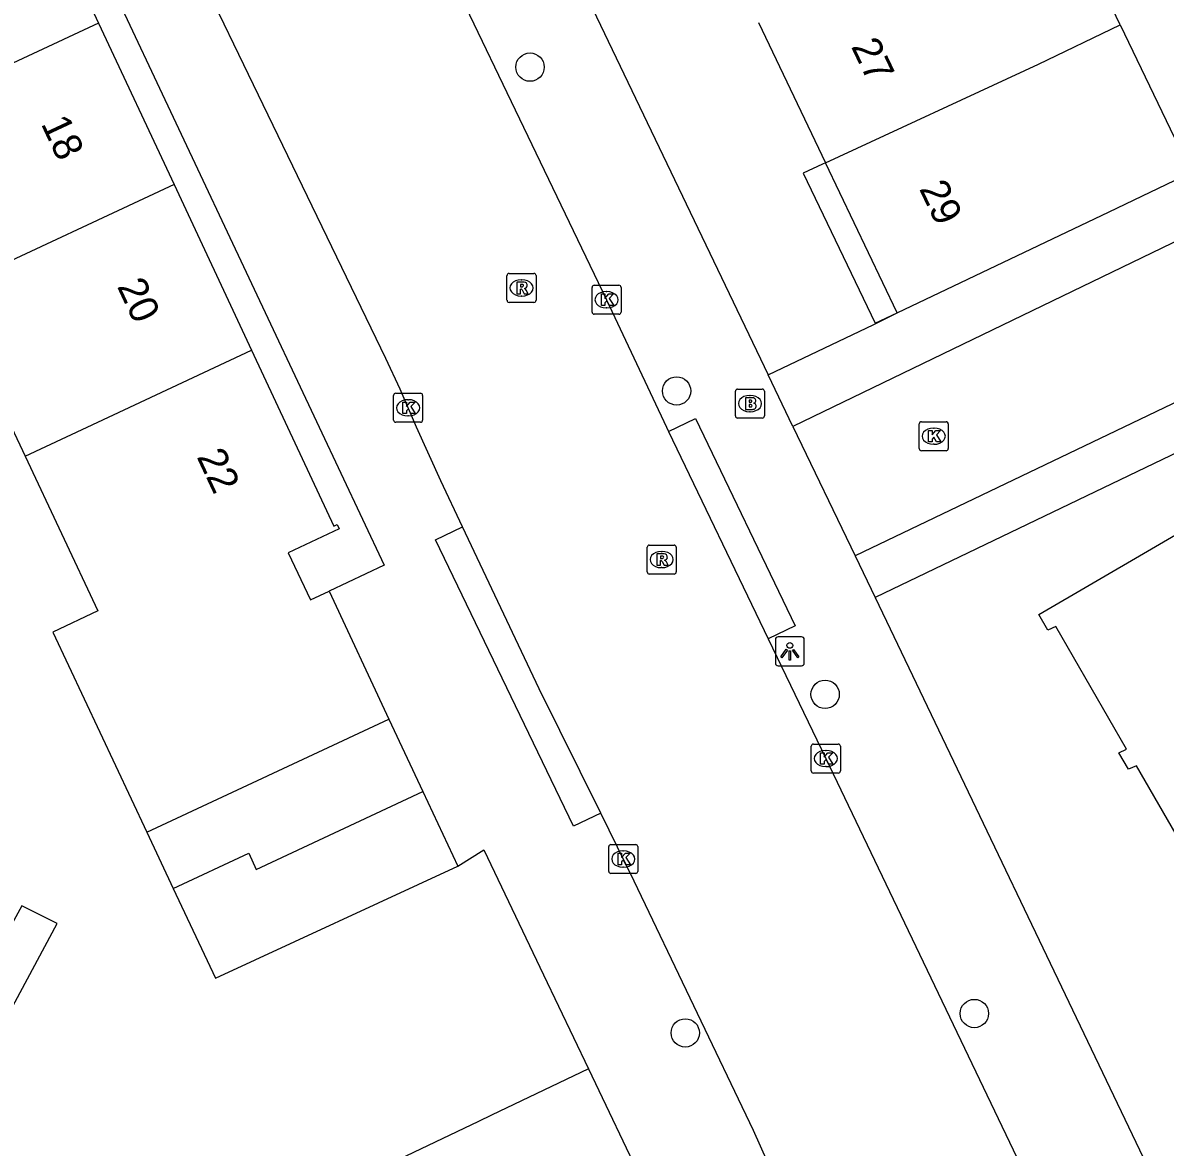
# Model space of a CAD drawing. Extents: x 158352 to 159489, y 383828 to 384597.
# Drawn here: x 159093.28 to 159132.68, y 383975.15 to 384013.95 of the extents above; entities that cross this region are included whole.
import ezdxf

# ---------------------------------------------------------------- set-up
doc = ezdxf.new("R2010")
doc.units = 0
for name, color, linetype in [('IMGEO_Boom', 7, 'Continuous'), ('IMGEO_Brandkraan', 7, 'Continuous'), ('IMGEO_Kolk', 7, 'Continuous'), ('IMGEO_Lichtpunt', 7, 'Continuous'), ('IMGEO_Muur', 7, 'Continuous'), ('IMGEO_Pand', 7, 'Continuous'), ('IMGEO_Pand_nummerreeks', 7, 'Continuous'), ('IMGEO_Pand_overbouw', 7, 'Continuous'), ('IMGEO_Rijbaan_lokaal_gesloten', 7, 'Continuous'), ('IMGEO_Rijbaan_lokaal_open', 7, 'Continuous'), ('IMGEO_Rioolput', 7, 'Continuous'), ('IMGEO_Voetpad_open', 7, 'Continuous')]:
    doc.layers.add(name, color=color, linetype=linetype)

msp = doc.modelspace()

# ---------------------------------------------------------------- linework, layer by layer
at = {"layer": 'IMGEO_Boom'}
for centre in [(159110.772, 384012.418), (159115.826, 384001.245), (159120.949, 383990.777), (159126.097, 383979.764), (159116.125, 383979.095)]:
    msp.add_circle(centre, 0.489, dxfattribs=at)
at = {"layer": 'IMGEO_Brandkraan'}
for p, q in [((159117.856, 384000.383), (159117.856, 384001.235)), ((159117.931, 384001.309), (159118.783, 384001.309)), ((159118.344, 384001.089), (159118.369, 384001.089)), ((159118.857, 384001.235), (159118.857, 384000.383)), ((159118.783, 384000.309), (159117.931, 384000.309)), ((159118.367, 384000.529), (159118.342, 384000.529))]:
    msp.add_line(p, q, dxfattribs=at)
for points in [[(159117.856, 384000.383), (159117.856, 384001.235)], [(159117.931, 384001.309), (159118.783, 384001.309)], [(159118.204, 384001.009), (159118.204, 384000.609), (159118.417, 384000.609)], [(159118.435, 384001.009), (159118.204, 384001.009)], [(159118.857, 384001.235), (159118.857, 384000.383)], [(159118.383, 384000.928), (159118.329, 384000.928), (159118.329, 384000.852)], [(159118.329, 384000.852), (159118.382, 384000.852)], [(159118.391, 384000.776), (159118.329, 384000.776), (159118.329, 384000.695)], [(159118.329, 384000.695), (159118.391, 384000.695)], [(159118.783, 384000.309), (159117.931, 384000.309)]]:
    msp.add_lwpolyline(points, dxfattribs=at)
for centre, radius, start, end in [((159117.933, 384001.233), 0.0765, 91.552, 178.448), ((159117.933, 384001.233), 0.0765, 91.552, 178.448), ((159118.439, 384000.864), 0.145, 59.4692, 91.5367), ((159118.464, 384000.911), 0.0922, 285.5137, 58.1501), ((159118.781, 384001.233), 0.0765, 1.552, 88.448), ((159118.781, 384001.233), 0.0765, 1.552, 88.448), ((159118.384, 384000.89), 0.0379, 267.8285, 90.9355), ((159118.392, 384000.735), 0.0404, 269.8759, 90.5077), ((159118.423, 384000.86), 0.251, 268.6676, 293.5347), ((159118.469, 384000.719), 0.105, 301.3115, 78.989), ((159117.933, 384000.385), 0.0765, 181.552, 268.448), ((159117.933, 384000.385), 0.0765, 181.552, 268.448), ((159118.781, 384000.385), 0.0765, 271.552, 358.448), ((159118.781, 384000.385), 0.0765, 271.552, 358.448)]:
    msp.add_arc(centre, radius, start, end, dxfattribs=at)
for centre, major_axis, ratio, start_param, end_param in [((159118.343, 384000.809), (-0.387, 0.002), 0.722429, 4.712389, 7.853982), ((159118.368, 384000.809), (-0.39, 0.002), 0.717154, 1.570796, 4.712389)]:
    msp.add_ellipse(centre, major_axis=major_axis, ratio=ratio, start_param=start_param, end_param=end_param, dxfattribs=at)
at = {"layer": 'IMGEO_Kolk'}
for p, q in [((159112.912, 384003.965), (159112.912, 384004.817)), ((159112.987, 384004.891), (159113.839, 384004.891)), ((159113.4, 384004.671), (159113.425, 384004.671)), ((159113.913, 384004.817), (159113.913, 384003.965)), ((159113.839, 384003.891), (159112.987, 384003.891)), ((159113.423, 384004.111), (159113.398, 384004.111)), ((159106.067, 384000.237), (159106.067, 384001.089)), ((159106.142, 384001.163), (159106.994, 384001.163)), ((159107.068, 384001.089), (159107.068, 384000.237)), ((159106.555, 384000.943), (159106.58, 384000.943)), ((159106.578, 384000.383), (159106.553, 384000.383)), ((159106.994, 384000.163), (159106.142, 384000.163)), ((159124.194, 383999.258), (159124.194, 384000.11)), ((159124.269, 384000.184), (159125.121, 384000.184)), ((159124.682, 383999.964), (159124.707, 383999.964)), ((159125.195, 384000.11), (159125.195, 383999.258)), ((159125.121, 383999.184), (159124.269, 383999.184)), ((159124.705, 383999.404), (159124.68, 383999.404)), ((159120.473, 383988.136), (159120.473, 383988.988)), ((159120.548, 383989.062), (159121.4, 383989.062)), ((159120.961, 383988.842), (159120.986, 383988.842)), ((159121.474, 383988.988), (159121.474, 383988.136)), ((159121.4, 383988.062), (159120.548, 383988.062)), ((159120.984, 383988.282), (159120.959, 383988.282)), ((159113.488, 383984.669), (159113.488, 383985.521)), ((159113.563, 383985.595), (159114.415, 383985.595)), ((159113.976, 383985.375), (159114.001, 383985.375)), ((159114.489, 383985.521), (159114.489, 383984.669)), ((159114.415, 383984.595), (159113.563, 383984.595)), ((159113.999, 383984.815), (159113.974, 383984.815))]:
    msp.add_line(p, q, dxfattribs=at)
for points in [[(159112.912, 384003.965), (159112.912, 384004.817)], [(159112.987, 384004.891), (159113.839, 384004.891)], [(159113.233, 384004.591), (159113.356, 384004.591), (159113.356, 384004.44), (159113.486, 384004.591), (159113.65, 384004.591), (159113.504, 384004.44), (159113.657, 384004.191), (159113.505, 384004.191), (159113.42, 384004.355), (159113.356, 384004.288), (159113.356, 384004.191), (159113.233, 384004.191), (159113.233, 384004.591)], [(159113.913, 384004.817), (159113.913, 384003.965)], [(159113.839, 384003.891), (159112.987, 384003.891)], [(159106.067, 384000.237), (159106.067, 384001.089)], [(159106.142, 384001.163), (159106.994, 384001.163)], [(159107.068, 384001.089), (159107.068, 384000.237)], [(159106.388, 384000.863), (159106.511, 384000.863), (159106.511, 384000.712), (159106.641, 384000.863), (159106.805, 384000.863), (159106.659, 384000.712), (159106.812, 384000.463), (159106.66, 384000.463), (159106.575, 384000.627), (159106.511, 384000.56), (159106.511, 384000.463), (159106.388, 384000.463), (159106.388, 384000.863)], [(159106.994, 384000.163), (159106.142, 384000.163)], [(159124.194, 383999.258), (159124.194, 384000.11)], [(159124.269, 384000.184), (159125.121, 384000.184)], [(159124.515, 383999.884), (159124.638, 383999.884), (159124.638, 383999.733), (159124.768, 383999.884), (159124.932, 383999.884), (159124.786, 383999.733), (159124.939, 383999.484), (159124.787, 383999.484), (159124.702, 383999.648), (159124.638, 383999.581), (159124.638, 383999.484), (159124.515, 383999.484), (159124.515, 383999.884)], [(159125.195, 384000.11), (159125.195, 383999.258)], [(159125.121, 383999.184), (159124.269, 383999.184)], [(159120.473, 383988.136), (159120.473, 383988.988)], [(159120.548, 383989.062), (159121.4, 383989.062)], [(159121.474, 383988.988), (159121.474, 383988.136)], [(159120.794, 383988.762), (159120.917, 383988.762), (159120.917, 383988.611), (159121.047, 383988.762), (159121.211, 383988.762), (159121.065, 383988.611), (159121.218, 383988.362), (159121.066, 383988.362), (159120.981, 383988.526), (159120.917, 383988.459), (159120.917, 383988.362), (159120.794, 383988.362), (159120.794, 383988.762)], [(159121.4, 383988.062), (159120.548, 383988.062)], [(159113.488, 383984.669), (159113.488, 383985.521)], [(159113.563, 383985.595), (159114.415, 383985.595)], [(159113.809, 383985.295), (159113.932, 383985.295), (159113.932, 383985.144), (159114.062, 383985.295), (159114.226, 383985.295), (159114.08, 383985.144), (159114.233, 383984.895), (159114.081, 383984.895), (159113.996, 383985.059), (159113.932, 383984.992), (159113.932, 383984.895), (159113.809, 383984.895), (159113.809, 383985.295)], [(159114.489, 383985.521), (159114.489, 383984.669)], [(159114.415, 383984.595), (159113.563, 383984.595)]]:
    msp.add_lwpolyline(points, dxfattribs=at)
for centre, start, end in [((159112.989, 384004.815), 91.552, 178.448), ((159112.989, 384004.815), 91.552, 178.448), ((159113.837, 384004.815), 1.552, 88.448), ((159113.837, 384004.815), 1.552, 88.448), ((159112.989, 384003.967), 181.552, 268.448), ((159112.989, 384003.967), 181.552, 268.448), ((159113.837, 384003.967), 271.552, 358.448), ((159113.837, 384003.967), 271.552, 358.448), ((159106.144, 384001.087), 91.552, 178.448), ((159106.144, 384001.087), 91.552, 178.448), ((159106.992, 384001.087), 1.552, 88.448), ((159106.992, 384001.087), 1.552, 88.448), ((159106.144, 384000.239), 181.552, 268.448), ((159106.144, 384000.239), 181.552, 268.448), ((159106.992, 384000.239), 271.552, 358.448), ((159106.992, 384000.239), 271.552, 358.448), ((159124.271, 384000.108), 91.552, 178.448), ((159124.271, 384000.108), 91.552, 178.448), ((159125.119, 384000.108), 1.552, 88.448), ((159125.119, 384000.108), 1.552, 88.448), ((159124.271, 383999.26), 181.552, 268.448), ((159124.271, 383999.26), 181.552, 268.448), ((159125.119, 383999.26), 271.552, 358.448), ((159125.119, 383999.26), 271.552, 358.448), ((159120.55, 383988.986), 91.552, 178.448), ((159120.55, 383988.986), 91.552, 178.448), ((159121.398, 383988.986), 1.552, 88.448), ((159121.398, 383988.986), 1.552, 88.448), ((159120.55, 383988.138), 181.552, 268.448), ((159120.55, 383988.138), 181.552, 268.448), ((159121.398, 383988.138), 271.552, 358.448), ((159121.398, 383988.138), 271.552, 358.448), ((159113.565, 383985.519), 91.552, 178.448), ((159113.565, 383985.519), 91.552, 178.448), ((159114.413, 383985.519), 1.552, 88.448), ((159114.413, 383985.519), 1.552, 88.448), ((159113.565, 383984.671), 181.552, 268.448), ((159113.565, 383984.671), 181.552, 268.448), ((159114.413, 383984.671), 271.552, 358.448), ((159114.413, 383984.671), 271.552, 358.448)]:
    msp.add_arc(centre, 0.0765, start, end, dxfattribs=at)
for centre, major_axis, ratio, start_param, end_param in [((159113.399, 384004.391), (-0.387, 0.002), 0.722429, 4.712389, 7.853982), ((159113.424, 384004.391), (-0.39, 0.002), 0.717154, 1.570796, 4.712389), ((159106.554, 384000.663), (-0.387, 0.002), 0.722429, 4.712389, 7.853982), ((159106.579, 384000.663), (-0.39, 0.002), 0.717154, 1.570796, 4.712389), ((159124.681, 383999.684), (-0.387, 0.002), 0.722429, 4.712389, 7.853982), ((159124.706, 383999.684), (-0.39, 0.002), 0.717154, 1.570796, 4.712389), ((159120.96, 383988.562), (-0.387, 0.002), 0.722429, 4.712389, 7.853982), ((159120.985, 383988.562), (-0.39, 0.002), 0.717154, 1.570796, 4.712389), ((159113.975, 383985.095), (-0.387, 0.002), 0.722429, 4.712389, 7.853982), ((159114, 383985.095), (-0.39, 0.002), 0.717154, 1.570796, 4.712389)]:
    msp.add_ellipse(centre, major_axis=major_axis, ratio=ratio, start_param=start_param, end_param=end_param, dxfattribs=at)
at = {"layer": 'IMGEO_Lichtpunt'}
for p, q in [((159120.136, 383992.761), (159119.328, 383992.761)), ((159120.136, 383992.761), (159119.328, 383992.761)), ((159119.234, 383992.666), (159119.234, 383991.859)), ((159119.234, 383992.666), (159119.234, 383991.859)), ((159120.23, 383991.859), (159120.23, 383992.666)), ((159120.23, 383991.859), (159120.23, 383992.666)), ((159119.328, 383991.765), (159120.136, 383991.765)), ((159119.328, 383991.765), (159120.136, 383991.765))]:
    msp.add_line(p, q, dxfattribs=at)
for points in [[(159119.608, 383992.33), (159119.647, 383992.302), (159119.459, 383992.04), (159119.421, 383992.067), (159119.608, 383992.33)], [(159119.82, 383992.302), (159119.858, 383992.329), (159120.045, 383992.067), (159120.006, 383992.039), (159119.82, 383992.302)], [(159119.71, 383992.282), (159119.757, 383992.282), (159119.757, 383991.96), (159119.71, 383991.96), (159119.71, 383992.282)]]:
    msp.add_lwpolyline(points, dxfattribs=at)
msp.add_circle((159119.733, 383992.464), 0.0994, dxfattribs=at)
for centre, start, end in [((159119.328, 383992.666), 90, 180), ((159119.328, 383992.666), 90, 180), ((159120.136, 383992.666), 0, 90), ((159120.136, 383992.666), 0, 90), ((159119.328, 383991.859), 180, 270), ((159119.328, 383991.859), 180, 270), ((159120.136, 383991.859), 270, 0), ((159120.136, 383991.859), 270, 360)]:
    msp.add_arc(centre, 0.0946, start, end, dxfattribs=at)
at = {"layer": 'IMGEO_Muur'}
msp.add_lwpolyline([(159108.284, 383984.848), (159109.173, 383985.415), (159111.239, 383981.094)], dxfattribs=at)
at = {"layer": 'IMGEO_Pand'}
for points in [[(159093.2, 384019.698), (159095.893, 384013.937)], [(159131.122, 384013.88), (159129.045, 384018.225), (159126.223, 384016.876), (159125.974, 384017.397)], [(159095.893, 384013.937), (159088.57, 384010.515), (159088.063, 384010.271)], [(159095.893, 384013.937), (159098.497, 384008.367)], [(159118.646, 384013.955), (159120.96, 384009.116)], [(159120.96, 384009.116), (159128.303, 384012.524), (159131.122, 384013.88)], [(159131.122, 384013.88), (159133.572, 384008.786)], [(159123.436, 384003.94), (159120.96, 384009.116)], [(159123.436, 384003.94), (159130.74, 384007.424), (159133.572, 384008.786)], [(159098.497, 384008.367), (159091.258, 384004.984), (159090.681, 384004.7)], [(159098.497, 384008.367), (159101.169, 384002.651)], [(159090.681, 384004.7), (159092.889, 384000), (159093.359, 383999)], [(159093.359, 383999), (159095.496, 384000), (159101.169, 384002.651)], [(159101.169, 384002.651), (159102.408, 384000), (159104.007, 383996.579), (159104.119, 383996.631), (159104.187, 383996.487), (159102.431, 383995.664), (159103.195, 383994.033), (159103.84, 383994.336)], [(159093.359, 383999), (159095.87, 383993.654), (159094.312, 383992.924), (159097.554, 383986.02)], [(159137.336, 383978.532), (159131.683, 383988.314), (159131.409, 383988.197), (159131.08, 383988.757), (159131.342, 383988.889), (159128.902, 383993.116), (159128.631, 383992.99), (159128.32, 383993.529), (159135.953, 383997.977)], [(159103.84, 383994.336), (159105.907, 383989.923)], [(159097.554, 383986.02), (159105.907, 383989.923)], [(159105.907, 383989.923), (159107.077, 383987.424)], [(159098.467, 383984.077), (159101.068, 383985.293), (159101.329, 383984.735), (159107.077, 383987.424)], [(159107.077, 383987.424), (159108.284, 383984.848)], [(159097.554, 383986.02), (159098.467, 383984.077)], [(159098.467, 383984.077), (159099.919, 383980.984), (159108.284, 383984.848)], [(159112.786, 383977.856), (159109.448, 383976.261), (159108.99, 383976.042), (159102.775, 383973.072), (159102.861, 383972.905), (159103.174, 383972.291), (159104.342, 383969.997)], [(159112.786, 383977.856), (159114.689, 383973.875)]]:
    msp.add_lwpolyline(points, dxfattribs=at)
at = {"layer": 'IMGEO_Pand_overbouw'}
msp.add_lwpolyline([(159120.197, 384008.762), (159122.676, 384003.578), (159123.436, 384003.94), (159120.96, 384009.116), (159120.859, 384009.069)], close=True, dxfattribs=at)
at = {"layer": 'IMGEO_Rijbaan_lokaal_gesloten'}
for points in [[(159095.918, 384040.821), (159105.396, 384021.074), (159113.408, 384004.39), (159115.473, 384000), (159115.546, 383999.845)], [(159108.445, 383996.555), (159107.692, 383998.149), (159106.856, 384000), (159106.293, 384001.308), (159105.793, 384002.367), (159094.975, 384024.761), (159092.289, 384029.829)], [(159115.546, 383999.845), (159118.981, 383992.691)], [(159113.209, 383986.675), (159111.083, 383990.972), (159108.445, 383996.555)], [(159118.981, 383992.691), (159120.969, 383988.562), (159128.468, 383972.902), (159129.819, 383969.992)], [(159122.664, 383966.557), (159121.805, 383968.367), (159121.286, 383969.447), (159118.479, 383975.731), (159114.367, 383984.335), (159113.209, 383986.675)]]:
    msp.add_lwpolyline(points, dxfattribs=at)
at = {"layer": 'IMGEO_Rijbaan_lokaal_open'}
for points in [[(159159.311, 384013.456), (159131.25, 384000), (159121.98, 383995.555)], [(159139.312, 384011.539), (159140.13, 384009.826), (159119.833, 384000.022)], [(159119.833, 384000.022), (159121.98, 383995.555)]]:
    msp.add_lwpolyline(points, dxfattribs=at)
at = {"layer": 'IMGEO_Rioolput'}
for p, q in [((159109.977, 384004.374), (159109.977, 384005.226)), ((159110.052, 384005.3), (159110.904, 384005.3)), ((159110.465, 384005.08), (159110.49, 384005.08)), ((159110.978, 384005.226), (159110.978, 384004.374)), ((159110.904, 384004.3), (159110.052, 384004.3)), ((159110.488, 384004.52), (159110.463, 384004.52)), ((159114.886, 383995.928), (159115.738, 383995.928)), ((159114.811, 383995.002), (159114.811, 383995.854)), ((159115.299, 383995.708), (159115.324, 383995.708)), ((159115.812, 383995.854), (159115.812, 383995.002)), ((159115.322, 383995.148), (159115.297, 383995.148)), ((159115.738, 383994.928), (159114.886, 383994.928))]:
    msp.add_line(p, q, dxfattribs=at)
for points in [[(159109.977, 384004.374), (159109.977, 384005.226)], [(159110.052, 384005.3), (159110.904, 384005.3)], [(159110.566, 384004.998), (159110.314, 384005), (159110.314, 384004.6)], [(159110.978, 384005.226), (159110.978, 384004.374)], [(159110.314, 384004.6), (159110.438, 384004.6), (159110.438, 384004.762), (159110.449, 384004.762)], [(159110.492, 384004.919), (159110.438, 384004.919), (159110.438, 384004.838)], [(159110.438, 384004.838), (159110.49, 384004.838)], [(159110.496, 384004.733), (159110.567, 384004.6), (159110.707, 384004.6), (159110.642, 384004.726)], [(159110.904, 384004.3), (159110.052, 384004.3)], [(159114.886, 383995.928), (159115.738, 383995.928)], [(159114.811, 383995.002), (159114.811, 383995.854)], [(159115.4, 383995.626), (159115.148, 383995.628), (159115.148, 383995.228)], [(159115.326, 383995.547), (159115.272, 383995.547), (159115.272, 383995.466)], [(159115.812, 383995.854), (159115.812, 383995.002)], [(159115.148, 383995.228), (159115.272, 383995.228), (159115.272, 383995.39), (159115.283, 383995.39)], [(159115.272, 383995.466), (159115.324, 383995.466)], [(159115.33, 383995.361), (159115.401, 383995.228), (159115.541, 383995.228), (159115.476, 383995.354)], [(159115.738, 383994.928), (159114.886, 383994.928)]]:
    msp.add_lwpolyline(points, dxfattribs=at)
for centre, radius, start, end in [((159110.054, 384005.224), 0.0765, 91.552, 178.448), ((159110.054, 384005.224), 0.0765, 91.552, 178.448), ((159110.565, 384004.888), 0.109, 350.3612, 89.416), ((159110.902, 384005.224), 0.0765, 1.552, 88.448), ((159110.902, 384005.224), 0.0765, 1.552, 88.448), ((159110.448, 384004.709), 0.0533, 26.0293, 88.6989), ((159110.474, 384005.027), 0.19, 274.7715, 282.9687), ((159110.498, 384004.823), 0.0964, 77.0061, 93.1865), ((159110.512, 384004.88), 0.0378, 276.6634, 79.6772), ((159110.563, 384004.888), 0.112, 277.5842, 350.9817), ((159110.547, 384004.673), 0.108, 29.5134, 73.7905), ((159110.054, 384004.376), 0.0765, 181.552, 268.448), ((159110.054, 384004.376), 0.0765, 181.552, 268.448), ((159110.902, 384004.376), 0.0765, 271.552, 358.448), ((159110.902, 384004.376), 0.0765, 271.552, 358.448), ((159114.888, 383995.852), 0.0765, 91.552, 178.448), ((159114.888, 383995.852), 0.0765, 91.552, 178.448), ((159115.736, 383995.852), 0.0765, 1.552, 88.448), ((159115.736, 383995.852), 0.0765, 1.552, 88.448), ((159115.308, 383995.655), 0.19, 274.7715, 282.9687), ((159115.332, 383995.451), 0.0964, 77.0061, 93.1865), ((159115.346, 383995.508), 0.0378, 276.6634, 79.6772), ((159115.399, 383995.516), 0.109, 350.3612, 89.416), ((159115.397, 383995.516), 0.112, 277.5842, 350.9817), ((159115.282, 383995.337), 0.0533, 26.0293, 88.6989), ((159115.381, 383995.301), 0.108, 29.5134, 73.7905), ((159114.888, 383995.004), 0.0765, 181.552, 268.448), ((159114.888, 383995.004), 0.0765, 181.552, 268.448), ((159115.736, 383995.004), 0.0765, 271.552, 358.448), ((159115.736, 383995.004), 0.0765, 271.552, 358.448)]:
    msp.add_arc(centre, radius, start, end, dxfattribs=at)
for centre, major_axis, ratio, start_param, end_param in [((159110.464, 384004.8), (-0.387, 0.002), 0.722429, 4.712389, 7.853982), ((159110.489, 384004.8), (-0.39, 0.002), 0.717154, 1.570796, 4.712389), ((159115.298, 383995.428), (-0.387, 0.002), 0.722429, 4.712389, 7.853982), ((159115.323, 383995.428), (-0.39, 0.002), 0.717154, 1.570796, 4.712389)]:
    msp.add_ellipse(centre, major_axis=major_axis, ratio=ratio, start_param=start_param, end_param=end_param, dxfattribs=at)
at = {"layer": 'IMGEO_Voetpad_open'}
for points in [[(159098.678, 384044.175), (159118.98, 384001.797)], [(159089.901, 384028.605), (159091.357, 384025.766), (159103.494, 384000), (159105.742, 383995.228), (159103.84, 383994.336)], [(159151.664, 384002.195), (159149.447, 384006.984), (159134.907, 384000), (159122.671, 383994.123)], [(159118.98, 384001.797), (159122.626, 384003.543), (159123.436, 384003.94)], [(159119.833, 384000.022), (159118.98, 384001.797)], [(159115.546, 383999.845), (159116.484, 384000.295), (159119.919, 383993.141), (159118.981, 383992.691)], [(159113.209, 383986.675), (159112.272, 383986.223), (159107.508, 383996.103), (159108.445, 383996.555)], [(159121.98, 383995.555), (159122.671, 383994.123)], [(159122.671, 383994.123), (159132.184, 383974.241)], [(159108.284, 383984.848), (159109.173, 383985.415), (159111.239, 383981.094), (159112.786, 383977.856)], [(159086.359, 383967.77), (159094.462, 383982.872), (159093.246, 383983.475), (159088.812, 383975.372)]]:
    msp.add_lwpolyline(points, dxfattribs=at)

# ---------------------------------------------------------------- texts
at = {"layer": 'IMGEO_Pand_nummerreeks'}
for s, rotation, p in [('27', 295.5594, (159121.832, 384013.132)), ('18', 295.053, (159093.892, 384010.469)), ('29', 295.5609, (159124.18, 384008.225)), ('20', 295.053, (159096.517, 384004.856)), ('22', 295.0587, (159099.264, 383998.977))]:
    msp.add_text(s, height=1, rotation=rotation, dxfattribs=at).set_placement(p)

doc.saveas('drawing.dxf')
